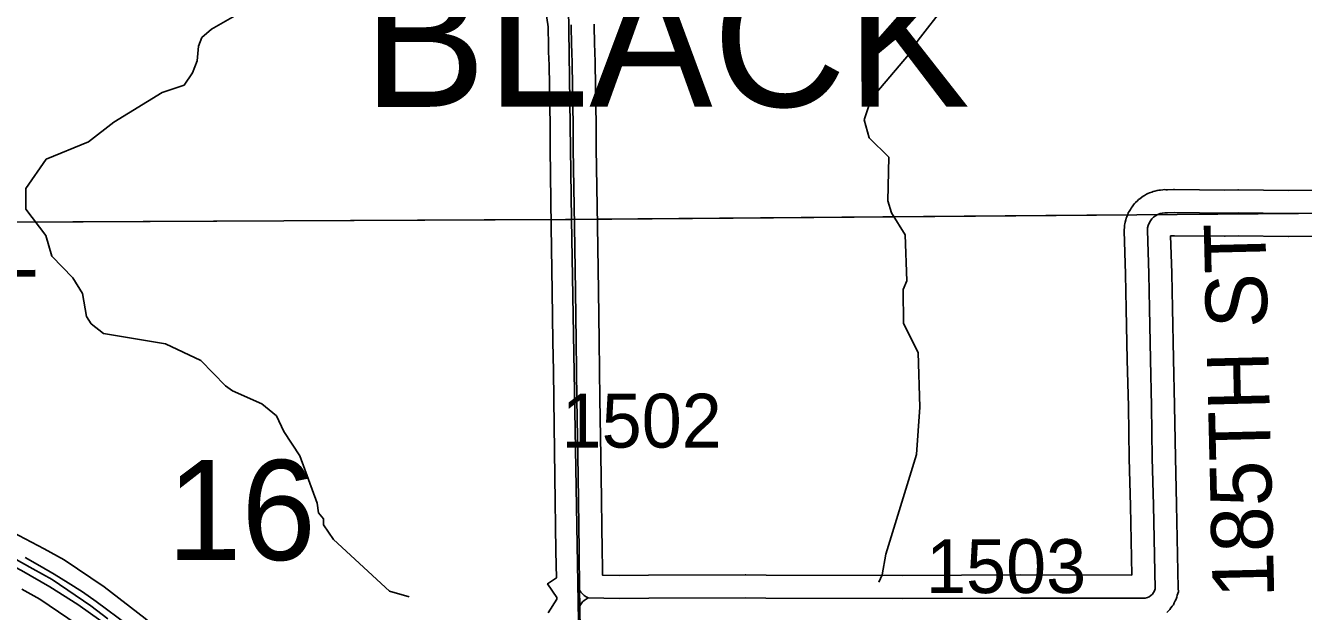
# Model space of a CAD drawing. Extents: x 23.6 to 68.7, y -63 to -29.
# Drawn here: x 34.927 to 36.588, y -42.212 to -41.451 of the extents above; entities that cross this region are included whole.
import ezdxf

# ---------------------------------------------------------------- set-up
doc = ezdxf.new("R2010")
doc.units = 0
for name, color, linetype in [('tdCoDivCarto', 7, 'Continuous'), ('tdCoHydroRiver', 7, 'Continuous'), ('tdCoPriCL', 7, 'Continuous'), ('tdCoPriDiv', 7, 'Continuous'), ('tdCoPrimary', 7, 'Continuous'), ('tdCoSecRdNmbr', 7, 'Continuous'), ('tdCoSecRdTxt', 7, 'Continuous'), ('tdCoSecRteBand', 7, 'Continuous'), ('tdCoSecRteCL', 7, 'Continuous'), ('tdCoSectLine', 7, 'Continuous'), ('tdCoSectLinePart', 7, 'Continuous'), ('tdCoSectNmbr', 7, 'Continuous'), ('tdCoSurfGravel', 7, 'Continuous'), ('tdCoTwpNameTxt', 7, 'Continuous')]:
    doc.layers.add(name, color=color, linetype=linetype)

msp = doc.modelspace()

# ---------------------------------------------------------------- linework, layer by layer
at = {"layer": 'tdCoDivCarto'}
for p, q in [((34.9451, -42.1527), (34.9262, -42.1421)), ((34.9638, -42.1638), (34.9451, -42.1527)), ((34.9212, -42.1589), (34.9582, -42.1801)), ((34.9822, -42.1752), (34.9638, -42.1638)), ((34.9582, -42.1801), (34.9944, -42.2033)), ((35.0005, -42.1869), (34.9822, -42.1752)), ((35.0184, -42.1991), (35.0005, -42.1869)), ((34.9944, -42.2033), (35.0245, -42.2245)), ((35.0604, -42.2304), (35.0184, -42.1991))]:
    msp.add_line(p, q, dxfattribs=at)
for points in [[(34.3737, -41.9915), (34.3745, -41.9916), (34.3912, -41.9935), (34.4309, -42.0001), (34.4517, -42.0036), (34.4948, -42.0139), (34.5614, -42.0332), (34.6509, -42.0593), (34.7099, -42.0766), (34.7429, -42.0864), (34.7957, -42.103), (34.845, -42.1222), (34.8869, -42.1412), (34.9212, -42.1589), (34.9582, -42.1801), (34.9944, -42.2033), (35.0245, -42.2245), (35.0531, -42.246), (35.0825, -42.2709), (35.0961, -42.2832)], [(34.3737, -41.9915), (34.3745, -41.9916), (34.3912, -41.9935), (34.4309, -42.0001), (34.4517, -42.0036), (34.4948, -42.0139), (34.5614, -42.0332), (34.6509, -42.0593), (34.7099, -42.0766), (34.7429, -42.0864), (34.7957, -42.103), (34.845, -42.1222), (34.8869, -42.1412), (34.9212, -42.1589), (34.9582, -42.1801), (34.9944, -42.2033), (35.0245, -42.2245), (35.0531, -42.246), (35.0825, -42.2709), (35.0961, -42.2832)], [(34.3737, -41.9915), (34.3745, -41.9916), (34.3912, -41.9935), (34.4309, -42.0001), (34.4517, -42.0036), (34.4948, -42.0139), (34.5614, -42.0332), (34.6509, -42.0593), (34.7099, -42.0766), (34.7429, -42.0864), (34.7957, -42.103), (34.845, -42.1222), (34.8869, -42.1412), (34.9212, -42.1589), (34.9582, -42.1801), (34.9944, -42.2033), (35.0245, -42.2245), (35.0531, -42.246), (35.0825, -42.2709), (35.0961, -42.2832)], [(35.1079, -42.2705), (35.0996, -42.2625), (35.0604, -42.2304), (35.0184, -42.1991), (35.0005, -42.1869), (34.9822, -42.1752), (34.9638, -42.1638), (34.9451, -42.1527), (34.9262, -42.1421)], [(35.1079, -42.2705), (35.0996, -42.2625), (35.0604, -42.2304), (35.0184, -42.1991), (35.0005, -42.1869), (34.9822, -42.1752), (34.9638, -42.1638), (34.9451, -42.1527), (34.9262, -42.1421)], [(35.1079, -42.2705), (35.0996, -42.2625), (35.0604, -42.2304), (35.0184, -42.1991), (35.0005, -42.1869), (34.9822, -42.1752), (34.9638, -42.1638), (34.9451, -42.1527), (34.9262, -42.1421)]]:
    msp.add_lwpolyline(points, dxfattribs=at)
at = {"layer": 'tdCoHydroRiver'}
for points in [[(36.1576, -41.3793), (36.0873, -41.4699), (36.0748, -41.4889), (36.0263, -41.5461), (36.017, -41.5731), (36.0236, -41.5967), (36.049, -41.6217), (36.0479, -41.6786), (36.0527, -41.6943), (36.0703, -41.7226), (36.0724, -41.7826), (36.0677, -41.7936), (36.0681, -41.8378), (36.0873, -41.8756), (36.0895, -41.9466), (36.0853, -42.0082), (36.0453, -42.1379), (36.0407, -42.1648), (36.0361, -42.1743)], [(35.4254, -42.1934), (35.4, -42.1858), (35.3269, -42.1185), (35.3141, -42.0996), (35.314, -42.0917), (35.3077, -42.0839), (35.306, -42.0713), (35.2834, -42.0099), (35.2626, -41.9785), (35.253, -41.9581), (35.2339, -41.9424), (35.1959, -41.9254), (35.1864, -41.9191), (35.1545, -41.8862), (35.1086, -41.8645), (35.028, -41.8509), (35.0121, -41.8384), (35.0057, -41.829), (35.0007, -41.7991), (34.9879, -41.7787), (34.9609, -41.7505), (34.9528, -41.7237), (34.9272, -41.6892), (34.927, -41.6623), (34.9536, -41.6242), (35.0086, -41.6017), (35.0416, -41.5762), (35.1044, -41.5378), (35.1327, -41.5281), (35.1437, -41.5122), (35.1498, -41.4964), (35.1513, -41.4774), (35.1559, -41.4663), (35.1685, -41.4552), (35.2109, -41.4312)]]:
    msp.add_lwpolyline(points, dxfattribs=at)
at = {"layer": 'tdCoPriCL'}
msp.add_lwpolyline([(34.9103, -42.1424), (34.9363, -42.1569), (34.9611, -42.1708), (35.0113, -42.2047), (35.0336, -42.2216)], dxfattribs=at)
at = {"layer": 'tdCoPriDiv'}
for points in [[(34.8927, -42.1003), (34.951, -42.1307), (34.9769, -42.1453), (35.0288, -42.1803), (35.0821, -42.2212), (35.1216, -42.2542), (35.1602, -42.2905), (35.2265, -42.3682), (35.2819, -42.4465), (35.4026, -42.6246), (35.4432, -42.6833), (35.46, -42.7055), (35.48, -42.7258), (35.5039, -42.7524), (35.5394, -42.7848), (35.5759, -42.8147), (35.6073, -42.8351), (35.6458, -42.8566), (35.9987, -43.028), (36.2332, -43.1438), (36.3195, -43.188), (36.3945, -43.231), (36.6796, -43.419)], [(36.6462, -43.4689), (36.3633, -43.2822), (36.2909, -43.2407), (36.2063, -43.1974), (35.9723, -43.0819), (35.6179, -42.9097), (35.5752, -42.8859), (35.5419, -42.8643), (35.5004, -42.8305), (35.4617, -42.7951), (35.4356, -42.7662), (35.4147, -42.745), (35.3944, -42.7182), (35.1794, -42.4054), (35.1175, -42.3328), (35.0818, -42.2991), (35.0445, -42.268), (34.9939, -42.2291), (34.9454, -42.1964), (34.9217, -42.1831)]]:
    msp.add_lwpolyline(points, dxfattribs=at)
at = {"layer": 'tdCoPrimary'}
for points in [[(34.3737, -41.9915), (34.3745, -41.9916), (34.3912, -41.9935), (34.4309, -42.0001), (34.4517, -42.0036), (34.4948, -42.0139), (34.5614, -42.0332), (34.6509, -42.0593), (34.7099, -42.0766), (34.7429, -42.0864), (34.7957, -42.103), (34.845, -42.1222), (34.8869, -42.1412), (34.9212, -42.1589), (34.9582, -42.1801), (34.9944, -42.2033), (35.0245, -42.2245), (35.0531, -42.246), (35.0825, -42.2709), (35.0961, -42.2832)], [(34.3737, -41.9915), (34.3745, -41.9916), (34.3912, -41.9935), (34.4309, -42.0001), (34.4517, -42.0036), (34.4948, -42.0139), (34.5614, -42.0332), (34.6509, -42.0593), (34.7099, -42.0766), (34.7429, -42.0864), (34.7957, -42.103), (34.845, -42.1222), (34.8869, -42.1412), (34.9212, -42.1589), (34.9582, -42.1801), (34.9944, -42.2033), (35.0245, -42.2245), (35.0531, -42.246), (35.0825, -42.2709), (35.0961, -42.2832)], [(35.1079, -42.2705), (35.0996, -42.2625), (35.0604, -42.2304), (35.0184, -42.1991), (35.0005, -42.1869), (34.9822, -42.1752), (34.9638, -42.1638), (34.9451, -42.1527), (34.9262, -42.1421)], [(35.1079, -42.2705), (35.0996, -42.2625), (35.0604, -42.2304), (35.0184, -42.1991), (35.0005, -42.1869), (34.9822, -42.1752), (34.9638, -42.1638), (34.9451, -42.1527), (34.9262, -42.1421)], [(35.0604, -42.2304), (35.0184, -42.1991), (35.0005, -42.1869), (34.9822, -42.1752), (34.9638, -42.1638), (34.9451, -42.1527), (34.9262, -42.1421)], [(34.9212, -42.1589), (34.9582, -42.1801), (34.9944, -42.2033), (35.0245, -42.2245)]]:
    msp.add_lwpolyline(points, dxfattribs=at)
at = {"layer": 'tdCoSecRteBand'}
for points in [[(35.6061, -42.2141), (35.6173, -42.1963), (35.6173, -42.1939), (35.6055, -42.1763), (35.6169, -42.1687), (35.6163, -42.1341), (35.6163, -42.1341), (35.6163, -42.134), (35.615, -42.0366), (35.6134, -41.9367), (35.6134, -41.9366), (35.6134, -41.9364), (35.6131, -41.8994), (35.6124, -41.8616), (35.6124, -41.8615), (35.6124, -41.8614), (35.6116, -41.7965), (35.6103, -41.7117), (35.6103, -41.7117), (35.6103, -41.7117), (35.6088, -41.6109), (35.6088, -41.6108), (35.6088, -41.6107), (35.6086, -41.5816), (35.6073, -41.502), (35.6068, -41.4847), (35.6067, -41.4776), (35.6067, -41.4776), (35.6067, -41.4776), (35.606, -41.4522), (35.6031, -41.4319)], [(35.6659, -41.4489), (35.6666, -41.476), (35.6668, -41.4831), (35.6673, -41.5005), (35.6673, -41.5007), (35.6673, -41.5008), (35.6686, -41.5807), (35.6686, -41.5809), (35.6686, -41.5811), (35.6688, -41.6102), (35.6703, -41.7108), (35.6716, -41.7956), (35.6716, -41.7957), (35.6716, -41.7957), (35.6724, -41.8606), (35.673, -41.8985), (35.6731, -41.8986), (35.6731, -41.8988), (35.6734, -41.9358), (35.675, -42.0356), (35.675, -42.0357), (35.675, -42.0357), (35.6763, -42.1332), (35.6767, -42.1541), (35.6768, -42.1649), (35.699, -42.1653), (35.7366, -42.165), (35.7367, -42.165), (35.7368, -42.165), (35.8624, -42.1646), (35.8627, -42.1646), (35.863, -42.1646), (35.8896, -42.1651), (36.0665, -42.1653), (36.2208, -42.1648), (36.2208, -42.1648), (36.2209, -42.1648), (36.3651, -42.165), (36.3633, -42.0748), (36.3617, -42.0136), (36.3617, -42.0134), (36.3617, -42.0132), (36.3607, -41.946), (36.3592, -41.8853), (36.3592, -41.8852), (36.3592, -41.8852), (36.3579, -41.8191), (36.3579, -41.819), (36.3579, -41.819), (36.3571, -41.774), (36.3553, -41.7177), (36.3553, -41.7156), (36.3555, -41.7135), (36.3558, -41.7103), (36.3561, -41.7083), (36.3565, -41.7063), (36.3573, -41.7032), (36.3578, -41.7012), (36.3586, -41.6992), (36.3598, -41.6963), (36.3605, -41.6943), (36.3616, -41.6926), (36.3632, -41.6898), (36.3642, -41.688), (36.3654, -41.6863), (36.3674, -41.6838), (36.3686, -41.6821), (36.3701, -41.6807), (36.3724, -41.6784), (36.3739, -41.677), (36.3755, -41.6758), (36.3781, -41.6738), (36.3797, -41.6726), (36.3815, -41.6716), (36.3843, -41.67), (36.3861, -41.669), (36.3881, -41.6683), (36.3911, -41.6671), (36.393, -41.6664), (36.395, -41.6659), (36.3981, -41.6652), (36.4001, -41.6647), (36.4022, -41.6645), (36.4054, -41.6642), (36.4074, -41.664), (36.4095, -41.6641), (36.4115, -41.6642), (36.4192, -41.6639), (36.4199, -41.6639), (36.4206, -41.6639), (36.4858, -41.6645), (36.503, -41.6642), (36.5034, -41.6642), (36.5038, -41.6642), (36.5687, -41.6649), (36.6538, -41.6644)], [(36.6543, -41.7244), (36.5688, -41.7249), (36.5686, -41.7249), (36.5683, -41.7249), (36.5037, -41.7242), (36.4865, -41.7245), (36.4861, -41.7245), (36.4856, -41.7245), (36.4207, -41.7239), (36.4156, -41.7241), (36.4171, -41.7723), (36.4171, -41.7725), (36.4171, -41.7728), (36.4179, -41.8179), (36.4192, -41.8839), (36.4207, -41.9447), (36.4207, -41.9448), (36.4207, -41.945), (36.4217, -42.0122), (36.4233, -42.0733), (36.4233, -42.0734), (36.4233, -42.0735), (36.4255, -42.182), (36.4256, -42.1867), (36.4242, -42.1912), (36.4235, -42.1937), (36.4227, -42.1963), (36.4215, -42.1986), (36.4203, -42.201), (36.4192, -42.2034), (36.4176, -42.2055), (36.416, -42.2076), (36.4145, -42.2097), (36.4126, -42.2115), (36.4106, -42.2134)]]:
    msp.add_lwpolyline(points, dxfattribs=at)
at = {"layer": 'tdCoSecRteCL'}
msp.add_line((35.6475, -42.2048), (35.6471, -42.1846), dxfattribs=at)
for points in [[(35.6471, -42.1846), (35.6463, -42.1336), (35.645, -42.0361), (35.6434, -41.9362), (35.6431, -41.899), (35.6424, -41.861), (35.6416, -41.7961), (35.6403, -41.7113), (35.6388, -41.6105), (35.6386, -41.5812), (35.6373, -41.5013), (35.6368, -41.4839), (35.6366, -41.4768), (35.6359, -41.4497)], [(35.6583, -42.1946), (35.6989, -42.1953), (35.7369, -42.195), (35.8625, -42.1946), (35.8893, -42.1951), (36.0665, -42.1953), (36.2209, -42.1948), (36.3754, -42.195), (36.3826, -42.1948), (36.3853, -42.1942), (36.3877, -42.1931), (36.39, -42.1916), (36.3919, -42.1898), (36.3935, -42.1876), (36.3947, -42.1852), (36.3955, -42.1826), (36.3933, -42.0741), (36.3917, -42.0128), (36.3907, -41.9454), (36.3892, -41.8846), (36.3879, -41.8185), (36.3871, -41.7733), (36.3853, -41.7167), (36.3857, -41.7135), (36.3864, -41.7104), (36.3876, -41.7074), (36.3892, -41.7046), (36.3912, -41.702), (36.3935, -41.6998), (36.3961, -41.6978), (36.3989, -41.6963), (36.4019, -41.6951), (36.405, -41.6944), (36.4082, -41.6941), (36.4115, -41.6942), (36.4203, -41.6939), (36.4859, -41.6945), (36.5035, -41.6942), (36.5686, -41.6949), (36.6541, -41.6944)], [(35.6583, -42.1946), (35.6556, -42.1932), (35.6531, -42.1915), (35.6508, -42.1894), (35.6488, -42.1871), (35.6471, -42.1846)], [(35.6475, -42.2048), (35.6491, -42.2023), (35.651, -42.1999), (35.6532, -42.1979), (35.6556, -42.1961), (35.6583, -42.1946)], [(35.6542, -42.6974), (35.6541, -42.665), (35.6536, -42.6323), (35.6523, -42.5348), (35.6505, -42.4215), (35.6496, -42.3482), (35.6492, -42.2991), (35.649, -42.2757), (35.648, -42.2392), (35.6475, -42.2048)]]:
    msp.add_lwpolyline(points, dxfattribs=at)
at = {"layer": 'tdCoSectLine'}
for points in [[(35.6221, -40.6898), (35.6367, -41.7026)], [(34.6214, -41.7075), (35.6286, -41.7027), (35.6367, -41.7026)], [(35.6367, -41.7026), (36.6344, -41.6945)], [(35.6367, -41.7026), (35.6538, -42.6974)]]:
    msp.add_lwpolyline(points, dxfattribs=at)
at = {"layer": 'tdCoSectLinePart'}
for points in [[(34.8273, -41.7065), (35.6101, -41.7028)], [(35.67, -41.7024), (36.3597, -41.6967)]]:
    msp.add_lwpolyline(points, dxfattribs=at)
at = {"layer": 'tdCoSurfGravel'}
for points in [[(35.648, -42.2392), (35.6475, -42.2048), (35.6471, -42.1846), (35.6463, -42.1336), (35.645, -42.0361), (35.6434, -41.9362), (35.6431, -41.899), (35.6424, -41.861), (35.6416, -41.7961), (35.6403, -41.7113), (35.6388, -41.6105), (35.6386, -41.5812), (35.6373, -41.5013), (35.6368, -41.4839), (35.6366, -41.4768), (35.6359, -41.4497)], [(35.6475, -42.2048), (35.6491, -42.2023), (35.651, -42.1999), (35.6532, -42.1979), (35.6556, -42.1961), (35.6583, -42.1946), (35.6989, -42.1953), (35.7369, -42.195), (35.8625, -42.1946), (35.8893, -42.1951), (36.0665, -42.1953), (36.2209, -42.1948), (36.3754, -42.195), (36.3826, -42.1948), (36.3853, -42.1942), (36.3877, -42.1931), (36.39, -42.1916), (36.3919, -42.1898), (36.3935, -42.1876), (36.3947, -42.1852), (36.3955, -42.1826), (36.3933, -42.0741), (36.3917, -42.0128), (36.3907, -41.9454), (36.3892, -41.8846), (36.3879, -41.8185), (36.3871, -41.7733), (36.3853, -41.7167), (36.3857, -41.7135), (36.3864, -41.7104), (36.3876, -41.7074), (36.3892, -41.7046), (36.3912, -41.702), (36.3935, -41.6998), (36.3961, -41.6978), (36.3989, -41.6963), (36.4019, -41.6951), (36.405, -41.6944), (36.4082, -41.6941), (36.4115, -41.6942), (36.4203, -41.6939), (36.4859, -41.6945), (36.5035, -41.6942), (36.5686, -41.6949), (36.6541, -41.6944)], [(35.6583, -42.1946), (35.6556, -42.1932), (35.6531, -42.1915), (35.6508, -42.1894), (35.6488, -42.1871), (35.6471, -42.1846)]]:
    msp.add_lwpolyline(points, dxfattribs=at)

# ---------------------------------------------------------------- texts
at = {"layer": 'tdCoSecRdNmbr'}
for s, rotation, p in [('1502', 0.028, (35.6237, -41.9993)), ('1503', 0.0284, (36.0975, -42.1884))]:
    msp.add_text(s, height=0.07, rotation=rotation, dxfattribs=at).set_placement(p)
at = {"layer": 'tdCoSecRdTxt'}
for s, rotation, p in [('185TH ST', 91.3939, (36.5504, -42.1939)), ('180TH ST', 0.4619, (34.4549, -41.8521))]:
    msp.add_text(s, height=0.08, rotation=rotation, dxfattribs=at).set_placement(p)
at = {"layer": 'tdCoSectNmbr'}
msp.add_text('16', height=0.13, rotation=0.0276, dxfattribs=at).set_placement((35.1107, -42.1454))
at = {"layer": 'tdCoTwpNameTxt'}
msp.add_text('BLACK', height=0.18, rotation=0.0276, dxfattribs=at).set_placement((35.3651, -41.5564))

doc.saveas('drawing.dxf')
